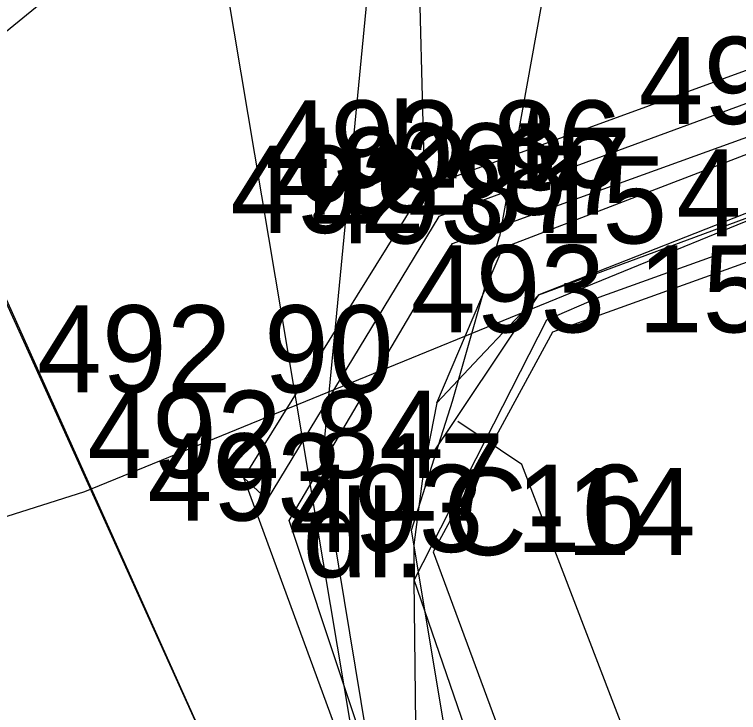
# Model space of a CAD drawing. Extents: x -695326 to -694942, y -1122979 to -1122738.
# Drawn here: x -695102.44 to -695094.14, y -1122860.41 to -1122852.4 of the extents above; entities that cross this region are included whole.
import ezdxf

# ---------------------------------------------------------------- set-up
doc = ezdxf.new("R2010")
doc.units = 0
for name, color, linetype in [('Budovy', 7, 'Continuous'), ('Level 35', 7, 'Continuous'), ('Level 36', 7, 'Continuous'), ('Level 37', 7, 'Continuous'), ('Level 38', 7, 'Continuous'), ('Level 42', 7, 'Continuous'), ('Level 48', 7, 'Continuous'), ('Level 51', 7, 'Continuous'), ('Level 53', 7, 'Continuous'), ('Popisy', 7, 'Continuous'), ('Rozhraní ploch', 7, 'Continuous'), ('trasa_man_Mesto', 7, 'Continuous')]:
    doc.layers.add(name, color=color, linetype=linetype)

msp = doc.modelspace()

# ---------------------------------------------------------------- linework, layer by layer
at = {"layer": 'Budovy'}
msp.add_lwpolyline([(-695093.22, -1122854.95), (-695096.27, -1122856.05), (-695097.64, -1122858.57), (-695096.51, -1122861.63)], dxfattribs=at)
at = {"layer": 'Level 35'}
for p, q in [((-695109.83, -1122839.44), (-695099.6, -1122862.21)), ((-695097.6, -1122856.86), (-695097.74, -1122857.58))]:
    msp.add_line(p, q, dxfattribs=at)
for points in [[(-695063.42, -1122842.92), (-695071.17, -1122845.7), (-695088.02, -1122852.31), (-695096.43, -1122855.62), (-695097.11, -1122856.34), (-695097.6, -1122856.86)], [(-695097.86, -1122858.89), (-695097.86, -1122858.49), (-695097.74, -1122857.58)], [(-695098.21, -1122861.49), (-695097.83, -1122861.21), (-695097.86, -1122858.89)]]:
    msp.add_lwpolyline(points, dxfattribs=at)
at = {"layer": 'Level 36'}
for points in [[(-695097.6, -1122856.86), (-695096.84, -1122855.08), (-695088.21, -1122851.76), (-695082.47, -1122849.56), (-695071.21, -1122845.36), (-695063.85, -1122842.95), (-695063.42, -1122842.92)], [(-695070.53, -1122846.17), (-695072.49, -1122846.78), (-695079.6, -1122849.58), (-695093.28, -1122854.46), (-695101.64, -1122857.88), (-695106.18, -1122859.32)], [(-695071.04, -1122846.98), (-695071.1, -1122846.79), (-695095.74, -1122855.65), (-695096.34, -1122855.91), (-695097.86, -1122858.89)], [(-695098.339, -1122851.584), (-695098.917, -1122857.576), (-695097.769, -1122864.526), (-695094.43, -1122875.11), (-695092.66, -1122879.68), (-695091.87, -1122881.95), (-695086, -1122897.59), (-695084.08, -1122903.29), (-695080.38, -1122915.24), (-695078.51, -1122920.42), (-695076.08, -1122931.88)], [(-695096.61, -1122863.16), (-695097.07, -1122861.18), (-695097.86, -1122858.89)]]:
    msp.add_lwpolyline(points, dxfattribs=at)
at = {"layer": 'Level 37'}
msp.add_lwpolyline([(-695097.74, -1122857.58), (-695096.43, -1122855.62), (-695088.08, -1122852.53)], dxfattribs=at)
at = {"layer": 'Level 38'}
msp.add_line((-695100.237, -1122850.725), (-695122.936, -1122869.234), dxfattribs=at)
msp.add_lwpolyline([(-695092.43, -1122880.89), (-695097.793, -1122865.271), (-695100.237, -1122850.725)], dxfattribs=at)
at = {"layer": 'Level 42'}
msp.add_lwpolyline([(-695103.26, -1122769.35), (-695102.35, -1122808.84), (-695109.85, -1122839.53), (-695099.6, -1122862.21)], dxfattribs=at)
at = {"layer": 'Level 51'}
for p, q in [((-695097.74, -1122854.39), (-695097.74, -1122854.39)), ((-695097.66, -1122854.7), (-695097.66, -1122854.7)), ((-695098.17, -1122854.91), (-695098.17, -1122854.91)), ((-695097.42, -1122855.03), (-695097.42, -1122855.03)), ((-695096.27, -1122856.05), (-695096.27, -1122856.05)), ((-695100.34, -1122856.74), (-695100.34, -1122856.74)), ((-695099.81, -1122857.72), (-695099.81, -1122857.72)), ((-695099.29, -1122858.21), (-695099.29, -1122858.21)), ((-695097.64, -1122858.57), (-695097.64, -1122858.57))]:
    msp.add_line(p, q, dxfattribs=at)
at = {"layer": 'Level 53'}
for p, q in [((-695097.42, -1122856.84), (-695096.88, -1122854.95)), ((-695097.89, -1122858.32), (-695097.42, -1122856.84)), ((-695096.36, -1122867.45), (-695097.89, -1122858.32))]:
    msp.add_line(p, q, dxfattribs=at)
msp.add_lwpolyline([(-695099.7, -1122807.52), (-695096.38, -1122836.67), (-695094.25, -1122840.38), (-695096.88, -1122854.95)], dxfattribs=at)
at = {"layer": 'Rozhraní ploch'}
for points in [[(-695097.99, -1122862.13), (-695098.17, -1122862.19), (-695099.81, -1122857.72), (-695097.74, -1122854.39), (-695092.129, -1122852.341), (-695092.26, -1122852.01), (-695084.884, -1122849.29), (-695084.97, -1122848.95), (-695083.44, -1122848.37), (-695080.93, -1122848.76), (-695079.87, -1122850.07)], [(-695096.73, -1122849.21), (-695097.82, -1122851.27), (-695097.74, -1122854.39)], [(-695097.99, -1122862.13), (-695099.29, -1122858.21), (-695097.42, -1122855.03), (-695093.63, -1122853.66), (-695091.867, -1122853.003), (-695091.998, -1122852.672), (-695083.2, -1122849.397), (-695081.733, -1122849.518), (-695082, -1122849.77), (-695081.2, -1122850.59)], [(-695091.998, -1122852.672), (-695097.574, -1122854.722), (-695099.545, -1122857.969), (-695099.81, -1122857.72)]]:
    msp.add_lwpolyline(points, dxfattribs=at)
at = {"layer": 'trasa_man_Mesto'}
msp.add_lwpolyline([(-695101.0395, -1122868.7923), (-695093.1863, -1122866.5222), (-695096.6221, -1122857.5647), (-695097.3584, -1122857.0738)], dxfattribs=at)

# ---------------------------------------------------------------- texts
at = {"layer": 'Level 48'}
msp.add_text('C-14', height=1, dxfattribs=at).set_placement((-695097.528, -1122858.605))
at = {"layer": 'Level 53'}
for s, p in [('493 16', (-695095.284, -1122853.66)), ('492 86', (-695099.565, -1122854.39)), ('492 87', (-695099.458, -1122854.7)), ('492 87', (-695099.968, -1122854.91)), ('493 19', (-695094.851, -1122854.95)), ('493 15', (-695099.047, -1122855.03)), ('493 15', (-695097.897, -1122856.05)), ('492 90', (-695102.183, -1122856.74)), ('492 84', (-695101.608, -1122857.72)), ('493 17', (-695100.917, -1122858.21)), ('493 16', (-695099.294, -1122858.57))]:
    msp.add_text(s, height=1, dxfattribs=at).set_placement(p)
at = {"layer": 'Popisy'}
for s, p in [('bet.', (-695098.15, -1122854.42)), ('dl.', (-695099.14, -1122858.86))]:
    msp.add_text(s, height=1, dxfattribs=at).set_placement(p)

doc.saveas('drawing.dxf')
